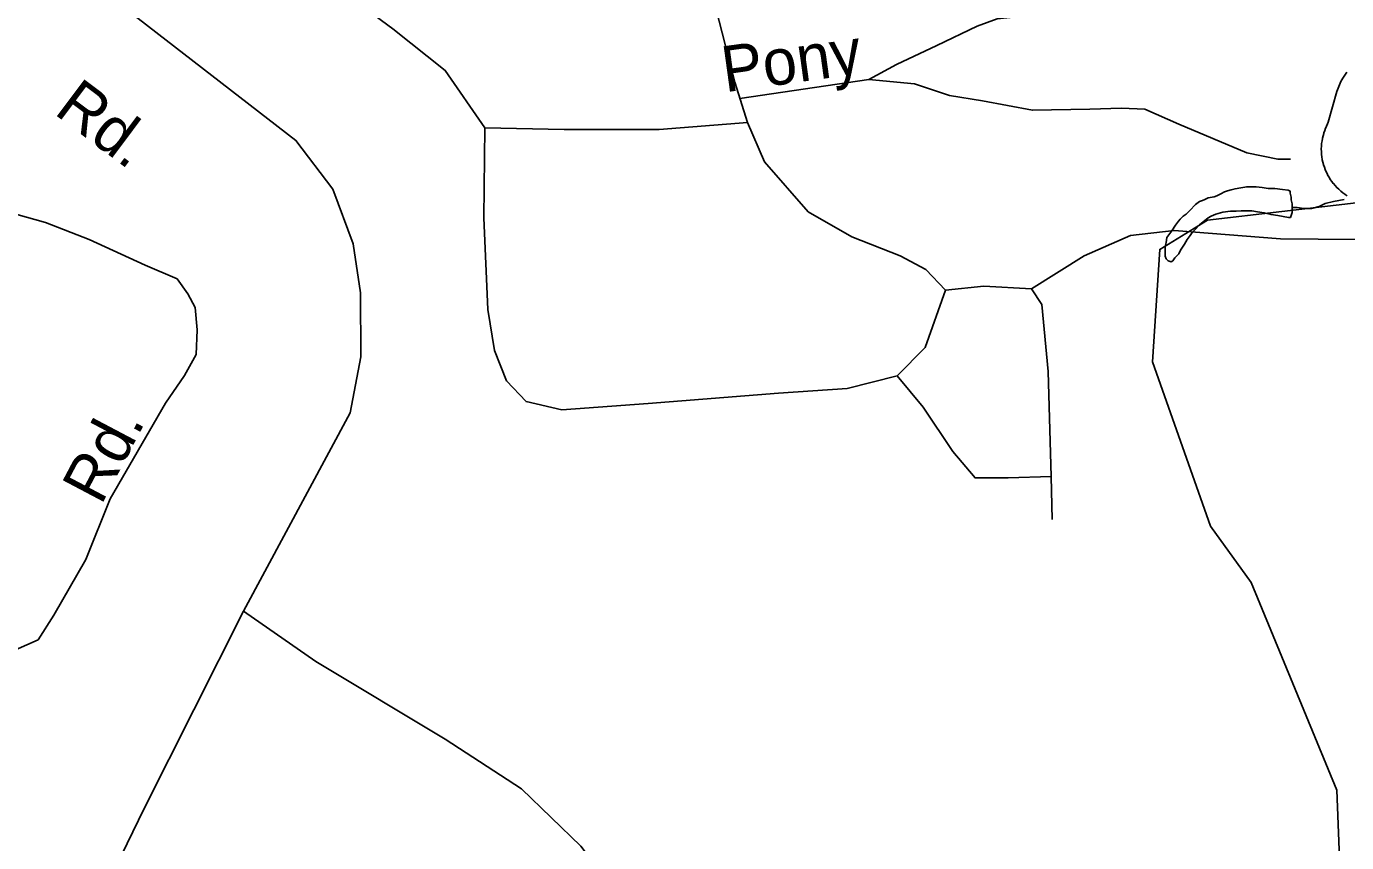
# Model space of a CAD drawing. Extents: x 2126262 to 2293712, y 749403 to 919119.
# Drawn here: x 2237261 to 2239995, y 800140 to 801830 of the extents above; entities that cross this region are included whole.
import ezdxf

# ---------------------------------------------------------------- set-up
doc = ezdxf.new("R2010")
doc.units = 0
for name, color, linetype in [('Exist Hydrographic Creek Single Shore', 7, 'Continuous'), ('Exist Hydrographic Lake Shore', 7, 'Continuous'), ('Exist Hydrographic Misc Water Feature', 7, 'Continuous'), ('Exist Road Non-System Type 51', 7, 'Continuous'), ('Exist Road Non-System Type 51 Label', 7, 'Continuous'), ('Exist Road Secondary Type 51 Attributed', 7, 'Continuous'), ('Exist Road Secondary Type 51 Label', 7, 'Continuous')]:
    doc.layers.add(name, color=color, linetype=linetype)

msp = doc.modelspace()

# ---------------------------------------------------------------- linework, layer by layer
at = {"layer": 'Exist Hydrographic Creek Single Shore'}
msp.add_lwpolyline([(2241202.7, 798783.3), (2241010.6, 798866), (2240833.6, 799073), (2240683.5, 799128.7), (2240590.6, 799235.5), (2240440.5, 799300.9), (2240272.6, 799452), (2240154.7, 799641.4), (2240153.7, 799723.4), (2240103.6, 799822.9), (2239985.5, 799966.3), (2239974.7, 800248.7), (2239796.7, 800678.7), (2239712.6, 800795.3), (2239592.7, 801135.6), (2239607.6, 801368.2), (2239706.7, 801428.5), (2240014.7, 801464.7)], dxfattribs=at)
at = {"layer": 'Exist Hydrographic Lake Shore'}
msp.add_lwpolyline([(2239996.1, 801479.2), (2239991.7, 801481.9), (2239991.4, 801482.1), (2239991.1, 801482.3), (2239987, 801485.4), (2239982.9, 801488.5), (2239982.6, 801488.8), (2239982.3, 801489), (2239978.5, 801492.5), (2239974.7, 801496), (2239974.5, 801496.3), (2239974.2, 801496.5), (2239970.8, 801500.4), (2239967.4, 801504.2), (2239967.1, 801504.5), (2239966.9, 801504.8), (2239963.9, 801508.9), (2239960.8, 801513.1), (2239960.6, 801513.4), (2239960.4, 801513.7), (2239957.8, 801518.2), (2239955.2, 801522.6), (2239955, 801522.9), (2239954.8, 801523.3), (2239952.7, 801527.9), (2239950.5, 801532.6), (2239950.4, 801533), (2239950.2, 801533.3), (2239948.6, 801538.2), (2239946.9, 801543), (2239946.8, 801543.4), (2239946.6, 801543.8), (2239945.5, 801548.7), (2239944.2, 801553.7), (2239944.2, 801554.1), (2239944.1, 801554.5), (2239943.4, 801559.6), (2239942.7, 801564.7), (2239942.7, 801565), (2239942.6, 801565.4), (2239942.4, 801570.6), (2239942.2, 801575.7), (2239942.2, 801576.1), (2239942.2, 801576.5), (2239942.5, 801581.6), (2239942.8, 801586.7), (2239942.9, 801587.1), (2239942.9, 801587.5), (2239943.7, 801592.5), (2239944.5, 801597.6), (2239944.6, 801598), (2239944.6, 801598.4), (2239945.9, 801603.3), (2239947.2, 801608.3), (2239947.3, 801608.7), (2239947.4, 801609.1), (2239949.2, 801613.9), (2239951, 801618.7), (2239951.2, 801619), (2239951.3, 801619.4), (2239956.5, 801631.5), (2239974.5, 801694.7), (2239976.8, 801701.9), (2239979.7, 801708.9), (2239982.9, 801715.8), (2239986.7, 801722.4), (2239990.8, 801728.7), (2239995.4, 801734.8)], dxfattribs=at)
at = {"layer": 'Exist Hydrographic Misc Water Feature'}
for points in [[(2239882.1, 801454.5), (2239882.1, 801462.5), (2239879.9, 801470.5), (2239879.9, 801476.5), (2239877.8, 801484.4), (2239877.8, 801488.4), (2239873.7, 801490.4), (2239861.8, 801492.3), (2239845.8, 801494.2), (2239831.9, 801494), (2239819.8, 801495.9), (2239807.7, 801497.8), (2239797.8, 801497.7), (2239787.8, 801497.7), (2239775.7, 801495.6), (2239763.8, 801493.5), (2239755.8, 801491.4), (2239747.8, 801489.3), (2239741.9, 801487.3), (2239733.9, 801483.3), (2239725.9, 801479.2), (2239720.1, 801477.1), (2239708, 801475), (2239704.1, 801473), (2239700, 801470.9), (2239694.1, 801468.9), (2239690, 801466.9), (2239682, 801460.8), (2239670.3, 801448.8), (2239666.2, 801444.7), (2239662.3, 801440.7), (2239656.4, 801436.6), (2239650.2, 801430.6), (2239646.3, 801426.6), (2239640.6, 801418.5), (2239632.6, 801406.4), (2239626.6, 801398.4), (2239622.5, 801392.4), (2239620.9, 801382.4), (2239618.8, 801374.3), (2239618.8, 801366.4), (2239619, 801358.4), (2239619, 801354.4), (2239621.1, 801348.4)], [(2239989.8, 801471.3), (2239967.8, 801467.1), (2239950, 801463), (2239938.1, 801456.9), (2239922.1, 801452.8), (2239914.1, 801452.7), (2239906.1, 801452.6), (2239892, 801454.5), (2239882.1, 801454.5)], [(2239621.1, 801348.4), (2239625, 801344.4), (2239631.1, 801342.5), (2239635, 801344.5), (2239639.1, 801350.5), (2239647.1, 801358.6), (2239650.8, 801366.7), (2239658.8, 801378.7), (2239664.6, 801388.7), (2239670.5, 801396.8), (2239674.6, 801402.8), (2239680.6, 801408.8), (2239690.2, 801418.9), (2239704.3, 801431), (2239708.2, 801433.1), (2239714.4, 801437.1), (2239724.2, 801441.2), (2239738.4, 801445.4), (2239754, 801447.5), (2239766.1, 801447.5), (2239776.1, 801447.6), (2239788, 801447.7), (2239798.1, 801447.8), (2239809.9, 801445.9), (2239824.1, 801444), (2239838.2, 801440.1), (2239852.4, 801438.2), (2239874.3, 801434.4), (2239878.2, 801434.4), (2239882.1, 801444.4), (2239882.1, 801454.5)]]:
    msp.add_lwpolyline(points, dxfattribs=at)
at = {"layer": 'Exist Road Non-System Type 51'}
for p, q in [((2238727.8, 801714.3), (2238754.3, 801630.5)), ((2239383, 800897.9), (2239385, 800809.2))]:
    msp.add_line(p, q, dxfattribs=at)
for points in [[(2238609.1, 802160.5), (2238662.9, 801967.8), (2238727.8, 801714.3)], [(2237650.4, 802104.7), (2237831.9, 801964.3), (2238020.2, 801824.6), (2238128.4, 801738.7), (2238210.7, 801620)], [(2239005.3, 801719.9), (2239062.5, 801750.7), (2239146.1, 801790.3), (2239229.6, 801829.9), (2239271.4, 801845.3), (2239399, 801858.5), (2239689.3, 801871.7), (2240210.5, 801898.1)], [(2239005.3, 801719.9), (2238738.5, 801680.4)], [(2239005.3, 801719.9), (2239099.9, 801711.1), (2239172.5, 801686.9), (2239240.6, 801675.9), (2239344, 801656.1), (2239462.8, 801658.3), (2239528.7, 801660.5), (2239577.1, 801658.3), (2239647.5, 801627.5), (2239788.2, 801568.1), (2239852, 801554.9), (2239878.4, 801554.9)], [(2238210.7, 801620), (2238374.7, 801616.5), (2238571.5, 801616.5), (2238754.3, 801630.5)], [(2238754.3, 801630.5), (2238789.2, 801549.5), (2238879.9, 801446.1), (2238970.6, 801394.4), (2239070.4, 801354.6), (2239123.4, 801326.7), (2239163.9, 801283.4)], [(2238210.7, 801620), (2238208.6, 801433.5), (2238217, 801243.6), (2238230.3, 801159.1), (2238255.4, 801096.2), (2238295.9, 801052.9), (2238369.8, 801036.2), (2238548.4, 801048.8), (2238818.5, 801070.4), (2238960.8, 801080.2), (2239064.1, 801106.7)], [(2239342.5, 801286.2), (2239451.3, 801354.6), (2239546.9, 801397.2), (2239637.6, 801407), (2239858.1, 801390.2), (2240248.2, 801386.8), (2240538.4, 801396.5), (2240601.9, 801416.8), (2240646.6, 801453.1), (2240692.6, 801601.1)], [(2236894.3, 801262.9), (2236995.4, 801377.3), (2237026.2, 801410.3), (2237072.3, 801443.3), (2237140.4, 801456.5), (2237199.8, 801452.1), (2237300.9, 801423.5), (2237391, 801388.3), (2237507.5, 801335.5), (2237573.4, 801306.9), (2237595.4, 801276.1), (2237610.8, 801247.6), (2237615.2, 801201.4), (2237613, 801150.8), (2237588.8, 801106.8), (2237549.2, 801049.6), (2237434.9, 800851.7), (2237384.4, 800726.4), (2237318.5, 800610.7), (2237285.5, 800560.1), (2237221.8, 800531.5), (2237122.9, 800489.7)], [(2239064.1, 801106.7), (2239122, 801164.7), (2239163.9, 801283.4)], [(2239342.5, 801286.2), (2239243.4, 801291.8), (2239163.9, 801283.4)], [(2239383, 800897.9), (2239376.7, 801115.1), (2239363.4, 801254.1), (2239342.5, 801286.2)], [(2239064.1, 801106.7), (2239117.8, 801041.8), (2239179.2, 800949.6), (2239225.3, 800895.1), (2239293.6, 800895.1), (2239383, 800897.9)]]:
    msp.add_lwpolyline(points, dxfattribs=at)
at = {"layer": 'Exist Road Secondary Type 51 Attributed'}
for points in [[(2237710.7, 800619.2), (2237931.6, 801030), (2237953.9, 801146), (2237953.2, 801277.9), (2237937.9, 801379.9), (2237896, 801493), (2237819.3, 801593.6), (2237319, 801981.2), (2237039.9, 802190.7)], [(2236464.1, 798497.9), (2236481.7, 798506.3), (2236599.8, 798577.7), (2236662.4, 798643.8), (2236736.4, 798736), (2236919.9, 799062.1), (2237180.1, 799586.6), (2237376.2, 799944.8), (2237505.3, 800210.9), (2237710.7, 800619.2)], [(2237710.7, 800619.2), (2237860.4, 800514.7), (2238128.4, 800354.1), (2238286.7, 800251.4), (2238409.5, 800132.7), (2238542.1, 799955.3), (2238607, 799826.1), (2238735.4, 799463), (2238801.7, 799314.2), (2238938.4, 799131.3), (2239133.1, 798986.7), (2239304.7, 798919.7), (2239482, 798901.5), (2239561.3, 798916.2), (2239664.3, 798904.8), (2239787, 798870.4), (2240075.6, 798733.1), (2240371.5, 798581), (2240600.4, 798425.7), (2241023.1, 798100.3), (2241162.1, 798030)]]:
    msp.add_lwpolyline(points, dxfattribs=at)

# ---------------------------------------------------------------- texts
at = {"layer": 'Exist Road Non-System Type 51 Label'}
for s, rotation, p in [('Pony', 7.8794, (2238707.7, 801693.1)), ('Rd.', 62.1801, (2237416, 800836.6))]:
    msp.add_text(s, height=95, rotation=rotation, dxfattribs=at).set_placement(p)
at = {"layer": 'Exist Road Secondary Type 51 Label'}
msp.add_text('Rd.', height=95, rotation=323.1392, dxfattribs=at).set_placement((2237316.2, 801650.1))

doc.saveas('drawing.dxf')
